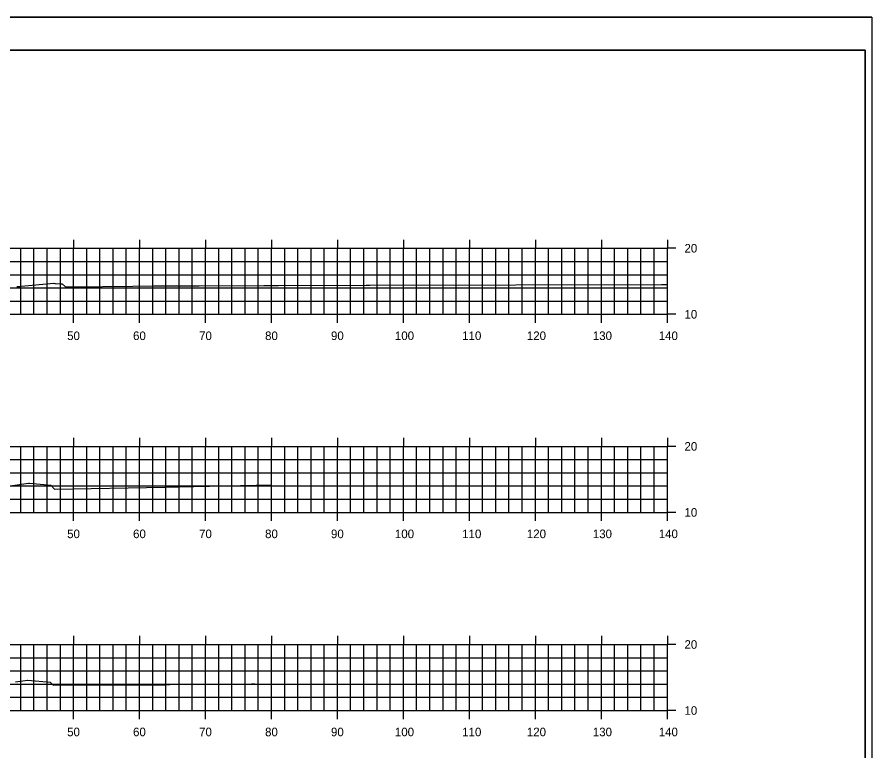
# Model space of a CAD drawing. Extents: x 40011 to 50684, y 49949 to 72236.
# Drawn here: x 41345.6 to 41475.1, y 68460.7 to 68571.8 of the extents above; entities that cross this region are included whole.
import ezdxf

# ---------------------------------------------------------------- set-up
doc = ezdxf.new("R2010")
doc.units = 0
for name, color, linetype in [('1', 7, 'Continuous'), ('41', 7, 'Continuous'), ('51', 7, 'Continuous'), ('53', 7, 'Continuous'), ('55', 7, 'Continuous'), ('57', 7, 'Continuous'), ('60', 7, 'Continuous')]:
    doc.layers.add(name, color=color, linetype=linetype)

msp = doc.modelspace()

# ---------------------------------------------------------------- linework, layer by layer
at = {"layer": '1'}
for p, q in [((41475.12, 68571.8), (41125.73, 68571.8)), ((41474.11, 68566.8), (41144.11, 68566.8)), ((41474.11, 68356.8), (41474.11, 68566.8))]:
    msp.add_line(p, q, dxfattribs=at)
at = {"layer": '41'}
for points in [[(41125.73, 68571.8), (41475.12, 68571.8), (41475.12, 68351.8), (41125.73, 68351.8)], [(41144.11, 68566.8), (41474.11, 68566.8), (41474.11, 68356.8), (41144.11, 68356.8)]]:
    msp.add_lwpolyline(points, close=True, dxfattribs=at)
at = {"layer": '51'}
for p, q in [((41346.11, 68526.8), (41346.11, 68536.8)), ((41348.11, 68526.8), (41348.11, 68536.8)), ((41350.11, 68526.8), (41350.11, 68536.8)), ((41352.11, 68526.8), (41352.11, 68536.8)), ((41356.11, 68526.8), (41356.11, 68536.8)), ((41358.11, 68526.8), (41358.11, 68536.8)), ((41360.11, 68526.8), (41360.11, 68536.8)), ((41362.11, 68526.8), (41362.11, 68536.8)), ((41366.11, 68526.8), (41366.11, 68536.8)), ((41368.11, 68526.8), (41368.11, 68536.8)), ((41370.11, 68526.8), (41370.11, 68536.8)), ((41372.11, 68526.8), (41372.11, 68536.8)), ((41376.11, 68526.8), (41376.11, 68536.8)), ((41378.11, 68526.8), (41378.11, 68536.8)), ((41380.11, 68526.8), (41380.11, 68536.8)), ((41382.11, 68526.8), (41382.11, 68536.8)), ((41386.11, 68526.8), (41386.11, 68536.8)), ((41388.11, 68526.8), (41388.11, 68536.8)), ((41390.11, 68526.8), (41390.11, 68536.8)), ((41392.11, 68526.8), (41392.11, 68536.8)), ((41396.11, 68526.8), (41396.11, 68536.8)), ((41398.11, 68526.8), (41398.11, 68536.8)), ((41400.11, 68526.8), (41400.11, 68536.8)), ((41402.11, 68526.8), (41402.11, 68536.8)), ((41406.11, 68526.8), (41406.11, 68536.8)), ((41408.11, 68526.8), (41408.11, 68536.8)), ((41410.11, 68526.8), (41410.11, 68536.8)), ((41412.11, 68526.8), (41412.11, 68536.8)), ((41416.11, 68526.8), (41416.11, 68536.8)), ((41418.11, 68526.8), (41418.11, 68536.8)), ((41420.11, 68526.8), (41420.11, 68536.8)), ((41422.11, 68526.8), (41422.11, 68536.8)), ((41426.11, 68526.8), (41426.11, 68536.8)), ((41428.11, 68526.8), (41428.11, 68536.8)), ((41430.11, 68526.8), (41430.11, 68536.8)), ((41432.11, 68526.8), (41432.11, 68536.8)), ((41436.11, 68526.8), (41436.11, 68536.8)), ((41438.11, 68526.8), (41438.11, 68536.8)), ((41440.11, 68526.8), (41440.11, 68536.8)), ((41442.11, 68526.8), (41442.11, 68536.8)), ((41444.11, 68526.8), (41444.11, 68536.8)), ((41445.41, 68536.8), (41444.11, 68536.8)), ((41164.11, 68526.8), (41444.11, 68526.8)), ((41354.11, 68525.5), (41354.11, 68526.8)), ((41364.11, 68525.5), (41364.11, 68526.8)), ((41374.11, 68525.5), (41374.11, 68526.8)), ((41384.11, 68525.5), (41384.11, 68526.8)), ((41394.11, 68525.5), (41394.11, 68526.8)), ((41404.11, 68525.5), (41404.11, 68526.8)), ((41414.11, 68525.5), (41414.11, 68526.8)), ((41424.11, 68525.5), (41424.11, 68526.8)), ((41434.11, 68525.5), (41434.11, 68526.8)), ((41444.11, 68525.5), (41444.11, 68526.8)), ((41445.41, 68526.8), (41444.11, 68526.8)), ((41346.11, 68496.8), (41346.11, 68506.8)), ((41348.11, 68496.8), (41348.11, 68506.8)), ((41350.11, 68496.8), (41350.11, 68506.8)), ((41352.11, 68496.8), (41352.11, 68506.8)), ((41356.11, 68496.8), (41356.11, 68506.8)), ((41358.11, 68496.8), (41358.11, 68506.8)), ((41360.11, 68496.8), (41360.11, 68506.8)), ((41362.11, 68496.8), (41362.11, 68506.8)), ((41366.11, 68496.8), (41366.11, 68506.8)), ((41368.11, 68496.8), (41368.11, 68506.8)), ((41370.11, 68496.8), (41370.11, 68506.8)), ((41372.11, 68496.8), (41372.11, 68506.8)), ((41376.11, 68496.8), (41376.11, 68506.8)), ((41378.11, 68496.8), (41378.11, 68506.8)), ((41380.11, 68496.8), (41380.11, 68506.8)), ((41382.11, 68496.8), (41382.11, 68506.8)), ((41386.11, 68496.8), (41386.11, 68506.8)), ((41388.11, 68496.8), (41388.11, 68506.8)), ((41390.11, 68496.8), (41390.11, 68506.8)), ((41392.11, 68496.8), (41392.11, 68506.8)), ((41396.11, 68496.8), (41396.11, 68506.8)), ((41398.11, 68496.8), (41398.11, 68506.8)), ((41400.11, 68496.8), (41400.11, 68506.8)), ((41402.11, 68496.8), (41402.11, 68506.8)), ((41406.11, 68496.8), (41406.11, 68506.8)), ((41408.11, 68496.8), (41408.11, 68506.8)), ((41410.11, 68496.8), (41410.11, 68506.8)), ((41412.11, 68496.8), (41412.11, 68506.8)), ((41416.11, 68496.8), (41416.11, 68506.8)), ((41418.11, 68496.8), (41418.11, 68506.8)), ((41420.11, 68496.8), (41420.11, 68506.8)), ((41422.11, 68496.8), (41422.11, 68506.8)), ((41426.11, 68496.8), (41426.11, 68506.8)), ((41428.11, 68496.8), (41428.11, 68506.8)), ((41430.11, 68496.8), (41430.11, 68506.8)), ((41432.11, 68496.8), (41432.11, 68506.8)), ((41436.11, 68496.8), (41436.11, 68506.8)), ((41438.11, 68496.8), (41438.11, 68506.8)), ((41440.11, 68496.8), (41440.11, 68506.8)), ((41442.11, 68496.8), (41442.11, 68506.8)), ((41444.11, 68496.8), (41444.11, 68506.8)), ((41445.41, 68506.8), (41444.11, 68506.8)), ((41164.11, 68496.8), (41444.11, 68496.8)), ((41354.11, 68495.5), (41354.11, 68496.8)), ((41364.11, 68495.5), (41364.11, 68496.8)), ((41374.11, 68495.5), (41374.11, 68496.8)), ((41384.11, 68495.5), (41384.11, 68496.8)), ((41394.11, 68495.5), (41394.11, 68496.8)), ((41404.11, 68495.5), (41404.11, 68496.8)), ((41414.11, 68495.5), (41414.11, 68496.8)), ((41424.11, 68495.5), (41424.11, 68496.8)), ((41434.11, 68495.5), (41434.11, 68496.8)), ((41444.11, 68495.5), (41444.11, 68496.8)), ((41445.41, 68496.8), (41444.11, 68496.8)), ((41346.11, 68466.8), (41346.11, 68476.8)), ((41348.11, 68466.8), (41348.11, 68476.8)), ((41350.11, 68466.8), (41350.11, 68476.8)), ((41352.11, 68466.8), (41352.11, 68476.8)), ((41356.11, 68466.8), (41356.11, 68476.8)), ((41358.11, 68466.8), (41358.11, 68476.8)), ((41360.11, 68466.8), (41360.11, 68476.8)), ((41362.11, 68466.8), (41362.11, 68476.8)), ((41366.11, 68466.8), (41366.11, 68476.8)), ((41368.11, 68466.8), (41368.11, 68476.8)), ((41370.11, 68466.8), (41370.11, 68476.8)), ((41372.11, 68466.8), (41372.11, 68476.8)), ((41376.11, 68466.8), (41376.11, 68476.8)), ((41378.11, 68466.8), (41378.11, 68476.8)), ((41380.11, 68466.8), (41380.11, 68476.8)), ((41382.11, 68466.8), (41382.11, 68476.8)), ((41386.11, 68466.8), (41386.11, 68476.8)), ((41388.11, 68466.8), (41388.11, 68476.8)), ((41390.11, 68466.8), (41390.11, 68476.8)), ((41392.11, 68466.8), (41392.11, 68476.8)), ((41396.11, 68466.8), (41396.11, 68476.8)), ((41398.11, 68466.8), (41398.11, 68476.8)), ((41400.11, 68466.8), (41400.11, 68476.8)), ((41402.11, 68466.8), (41402.11, 68476.8)), ((41406.11, 68466.8), (41406.11, 68476.8)), ((41408.11, 68466.8), (41408.11, 68476.8)), ((41410.11, 68466.8), (41410.11, 68476.8)), ((41412.11, 68466.8), (41412.11, 68476.8)), ((41416.11, 68466.8), (41416.11, 68476.8)), ((41418.11, 68466.8), (41418.11, 68476.8)), ((41420.11, 68466.8), (41420.11, 68476.8)), ((41422.11, 68466.8), (41422.11, 68476.8)), ((41426.11, 68466.8), (41426.11, 68476.8)), ((41428.11, 68466.8), (41428.11, 68476.8)), ((41430.11, 68466.8), (41430.11, 68476.8)), ((41432.11, 68466.8), (41432.11, 68476.8)), ((41436.11, 68466.8), (41436.11, 68476.8)), ((41438.11, 68466.8), (41438.11, 68476.8)), ((41440.11, 68466.8), (41440.11, 68476.8)), ((41442.11, 68466.8), (41442.11, 68476.8)), ((41444.11, 68466.8), (41444.11, 68476.8)), ((41445.41, 68476.8), (41444.11, 68476.8)), ((41164.11, 68466.8), (41444.11, 68466.8)), ((41354.11, 68465.5), (41354.11, 68466.8)), ((41364.11, 68465.5), (41364.11, 68466.8)), ((41374.11, 68465.5), (41374.11, 68466.8)), ((41384.11, 68465.5), (41384.11, 68466.8)), ((41394.11, 68465.5), (41394.11, 68466.8)), ((41404.11, 68465.5), (41404.11, 68466.8)), ((41414.11, 68465.5), (41414.11, 68466.8)), ((41424.11, 68465.5), (41424.11, 68466.8)), ((41434.11, 68465.5), (41434.11, 68466.8)), ((41444.11, 68465.5), (41444.11, 68466.8)), ((41445.41, 68466.8), (41444.11, 68466.8))]:
    msp.add_line(p, q, dxfattribs=at)
at = {"layer": '53'}
for p, q in [((41164.11, 68534.8), (41444.11, 68534.8)), ((41164.11, 68532.8), (41444.11, 68532.8)), ((41164.11, 68530.8), (41444.11, 68530.8)), ((41164.11, 68528.8), (41444.11, 68528.8)), ((41164.11, 68504.8), (41444.11, 68504.8)), ((41164.11, 68502.8), (41444.11, 68502.8)), ((41164.11, 68500.8), (41444.11, 68500.8)), ((41164.11, 68498.8), (41444.11, 68498.8)), ((41164.11, 68474.8), (41444.11, 68474.8)), ((41164.11, 68472.8), (41444.11, 68472.8)), ((41164.11, 68470.8), (41444.11, 68470.8)), ((41164.11, 68468.8), (41444.11, 68468.8))]:
    msp.add_line(p, q, dxfattribs=at)
at = {"layer": '55'}
for p, q in [((41164.11, 68536.8), (41444.11, 68536.8)), ((41354.11, 68526.8), (41354.11, 68536.8)), ((41364.11, 68526.8), (41364.11, 68536.8)), ((41374.11, 68526.8), (41374.11, 68536.8)), ((41384.11, 68526.8), (41384.11, 68536.8)), ((41394.11, 68526.8), (41394.11, 68536.8)), ((41404.11, 68526.8), (41404.11, 68536.8)), ((41414.11, 68526.8), (41414.11, 68536.8)), ((41424.11, 68526.8), (41424.11, 68536.8)), ((41434.11, 68526.8), (41434.11, 68536.8)), ((41444.11, 68526.8), (41444.11, 68536.8)), ((41164.11, 68526.8), (41444.11, 68526.8)), ((41164.11, 68506.8), (41444.11, 68506.8)), ((41354.11, 68496.8), (41354.11, 68506.8)), ((41364.11, 68496.8), (41364.11, 68506.8)), ((41374.11, 68496.8), (41374.11, 68506.8)), ((41384.11, 68496.8), (41384.11, 68506.8)), ((41394.11, 68496.8), (41394.11, 68506.8)), ((41404.11, 68496.8), (41404.11, 68506.8)), ((41414.11, 68496.8), (41414.11, 68506.8)), ((41424.11, 68496.8), (41424.11, 68506.8)), ((41434.11, 68496.8), (41434.11, 68506.8)), ((41444.11, 68496.8), (41444.11, 68506.8)), ((41164.11, 68496.8), (41444.11, 68496.8)), ((41164.11, 68476.8), (41444.11, 68476.8)), ((41354.11, 68466.8), (41354.11, 68476.8)), ((41364.11, 68466.8), (41364.11, 68476.8)), ((41374.11, 68466.8), (41374.11, 68476.8)), ((41384.11, 68466.8), (41384.11, 68476.8)), ((41394.11, 68466.8), (41394.11, 68476.8)), ((41404.11, 68466.8), (41404.11, 68476.8)), ((41414.11, 68466.8), (41414.11, 68476.8)), ((41424.11, 68466.8), (41424.11, 68476.8)), ((41434.11, 68466.8), (41434.11, 68476.8)), ((41444.11, 68466.8), (41444.11, 68476.8)), ((41164.11, 68466.8), (41444.11, 68466.8))]:
    msp.add_line(p, q, dxfattribs=at)
at = {"layer": '57'}
for points in [[(41345.5, 68531.02), (41346.07, 68531.03), (41346.16, 68531.04), (41351.11, 68531.49), (41351.25, 68531.46), (41351.35, 68531.46), (41352.16, 68531.43), (41352.38, 68531.43), (41352.87, 68530.98), (41352.9, 68530.96), (41353.95, 68530.97), (41363.11, 68531.06), (41366.29, 68531.09), (41373.13, 68531.09), (41382.93, 68531.17), (41385.18, 68531.14), (41398.46, 68531.2), (41399.01, 68531.2), (41443.2, 68531.31), (41444.11, 68531.31)], [(41344.84, 68500.85), (41347.3, 68501.22), (41347.41, 68501.22), (41350.69, 68500.91), (41351.21, 68500.33), (41351.24, 68500.31), (41367.96, 68500.64), (41369.2, 68500.66), (41369.99, 68500.66), (41384.15, 68500.96)], [(41345.3, 68471.15), (41347.14, 68471.38), (41347.2, 68471.38), (41350.56, 68471.11), (41350.57, 68471.09), (41351.03, 68470.65), (41368.08, 68470.71), (41368.69, 68470.72), (41381.1, 68470.86), (41381.54, 68470.87)]]:
    msp.add_lwpolyline(points, dxfattribs=at)
at = {"layer": '60'}
for p, q in [((41354.11, 68538.1), (41354.11, 68536.8)), ((41364.11, 68538.1), (41364.11, 68536.8)), ((41374.11, 68538.1), (41374.11, 68536.8)), ((41384.11, 68538.1), (41384.11, 68536.8)), ((41394.11, 68538.1), (41394.11, 68536.8)), ((41404.11, 68538.1), (41404.11, 68536.8)), ((41414.11, 68538.1), (41414.11, 68536.8)), ((41424.11, 68538.1), (41424.11, 68536.8)), ((41434.11, 68538.1), (41434.11, 68536.8)), ((41444.11, 68538.1), (41444.11, 68536.8)), ((41354.11, 68508.1), (41354.11, 68506.8)), ((41364.11, 68508.1), (41364.11, 68506.8)), ((41374.11, 68508.1), (41374.11, 68506.8)), ((41384.11, 68508.1), (41384.11, 68506.8)), ((41394.11, 68508.1), (41394.11, 68506.8)), ((41404.11, 68508.1), (41404.11, 68506.8)), ((41414.11, 68508.1), (41414.11, 68506.8)), ((41424.11, 68508.1), (41424.11, 68506.8)), ((41434.11, 68508.1), (41434.11, 68506.8)), ((41444.11, 68508.1), (41444.11, 68506.8)), ((41354.11, 68478.1), (41354.11, 68476.8)), ((41364.11, 68478.1), (41364.11, 68476.8)), ((41374.11, 68478.1), (41374.11, 68476.8)), ((41384.11, 68478.1), (41384.11, 68476.8)), ((41394.11, 68478.1), (41394.11, 68476.8)), ((41404.11, 68478.1), (41404.11, 68476.8)), ((41414.11, 68478.1), (41414.11, 68476.8)), ((41424.11, 68478.1), (41424.11, 68476.8)), ((41434.11, 68478.1), (41434.11, 68476.8)), ((41444.11, 68478.1), (41444.11, 68476.8))]:
    msp.add_line(p, q, dxfattribs=at)

# ---------------------------------------------------------------- texts
at = {"layer": '51'}
for s, p in [('20', (41446.71, 68536.15)), ('10', (41446.71, 68526.15)), ('50', (41353.14, 68522.9)), ('60', (41363.13, 68522.9)), ('70', (41373.14, 68522.9)), ('80', (41383.14, 68522.9)), ('90', (41393.13, 68522.9)), ('100', (41402.82, 68522.9)), ('110', (41413.02, 68522.9)), ('120', (41422.82, 68522.9)), ('130', (41432.82, 68522.9)), ('140', (41442.81, 68522.9)), ('20', (41446.71, 68506.15)), ('10', (41446.71, 68496.15)), ('50', (41353.14, 68492.9)), ('60', (41363.13, 68492.9)), ('70', (41373.14, 68492.9)), ('80', (41383.14, 68492.9)), ('90', (41393.13, 68492.9)), ('100', (41402.82, 68492.9)), ('110', (41413.02, 68492.9)), ('120', (41422.82, 68492.9)), ('130', (41432.82, 68492.9)), ('140', (41442.81, 68492.9)), ('20', (41446.71, 68476.15)), ('10', (41446.71, 68466.15)), ('50', (41353.14, 68462.9)), ('60', (41363.13, 68462.9)), ('70', (41373.14, 68462.9)), ('80', (41383.14, 68462.9)), ('90', (41393.13, 68462.9)), ('100', (41402.82, 68462.9)), ('110', (41413.02, 68462.9)), ('120', (41422.82, 68462.9)), ('130', (41432.82, 68462.9)), ('140', (41442.81, 68462.9))]:
    msp.add_text(s, height=1.3, dxfattribs=at).set_placement(p)

doc.saveas('drawing.dxf')
